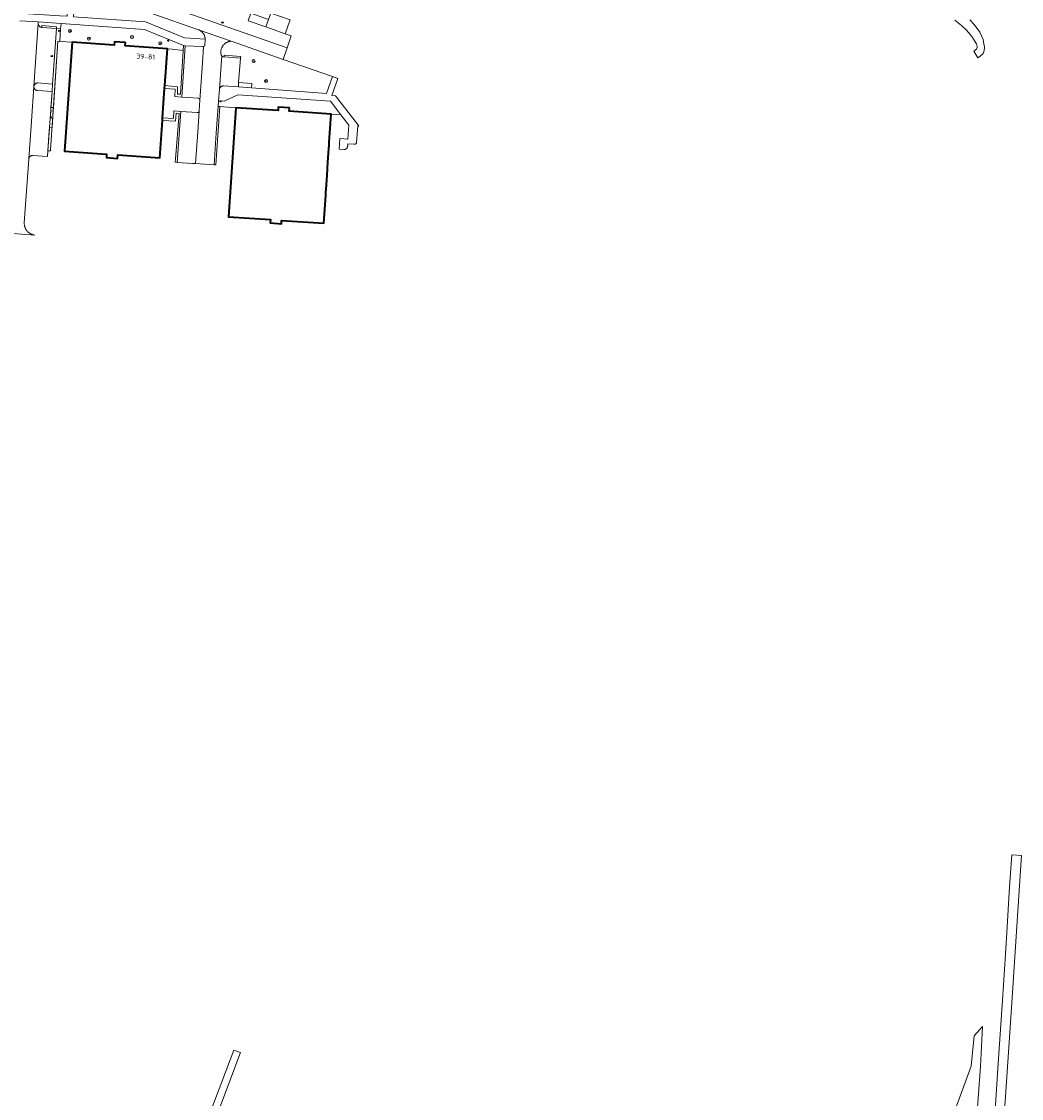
# Model space of a CAD drawing. Header units: metres. Extents: x 152610 to 160096, y 456114 to 462495.
# Tile 888 of 938: x 158220 to 158488, y 461089 to 461378. Entities that reach past the tile are written whole.
import ezdxf
from ezdxf.enums import TextEntityAlignment as Align

# ---------------------------------------------------------------- set-up
doc = ezdxf.new("R2010")
doc.units = ezdxf.units.M
doc.header["$LTSCALE"] = 0.5
doc.layers.get('0').update_dxf_attribs({"linetype": 'CONTINUOUS'})
for name, color, linetype, lineweight in [('B-PV-GR-BEPLANTING_CULTUUR_BOSPLANTSOEN-GV', 251, 'CONTINUOUS', 18), ('B-PV-GR-BOOM-S', 251, 'CONTINUOUS', 25), ('B-PV-GR-HAAG-GV', 251, 'CONTINUOUS', 13), ('B-PV-IE-MEUBILAIR-S', 251, 'CONTINUOUS', 25), ('B-PV-OG-BEBOUWING-GV', 6, 'CONTINUOUS', 35), ('B-PV-OG-BEBOUWING-T18', 1, 'CONTINUOUS', 18), ('B-PV-OG-TERREIN_BEGROEID-GV', 251, 'CONTINUOUS', 18), ('B-PV-OG-TERREIN_OEVER-GV', 251, 'CONTINUOUS', 18), ('B-PV-VH-GESLOTENVERHARDING_ASFALT-GV', 251, 'CONTINUOUS', 18), ('B-PV-VH-ONVERHARD_ZAND-GV', 251, 'CONTINUOUS', 18), ('B-PV-VH-OPENVERHARDING_BETONSTRAATSTEEN-GV', 251, 'CONTINUOUS', 18), ('B-PV-VH-OPENVERHARDING_TEGEL-GV', 251, 'CONTINUOUS', 18)]:
    doc.layers.add(name, color=color, linetype=linetype, lineweight=lineweight)
doc.styles.add('NLCS-ISO', font='NLCS-ISO.ttf')
doc.styles.add('NLCS-ISO-M750-T18', font='NLCS-ISO.ttf', dxfattribs={"height": 1.35})

# ---------------------------------------------------------------- blocks, each defined once
blk = doc.blocks.new('SIE-MEUBILAIR_PAAL_LICHTMAST-SO')
for points in [[(-0.6, 0), (-1, 0)], [(-0.7, 0.7), (-0.4, 0.4)], [(0, 1), (0, 0.6)], [(0.4, 0.4), (0.7, 0.7)], [(1, 0), (0.6, 0)], [(-0.7, -0.7), (-0.4, -0.4)], [(0, -0.6), (0, -1)], [(0.4, -0.4), (0.7, -0.7)]]:
    blk.add_lwpolyline(points)
blk.add_circle((0, 0), 0.5)
blk = doc.blocks.new('SIE-MEUBILAIR_PUT_RIOOLPUT-SO')
blk.add_ellipse((0, 0), major_axis=(1.25, 0), ratio=0.54)
at = {"style": 'NLCS-ISO'}
blk.add_text('ri', height=0.75, dxfattribs=at).set_placement((0, 0.1), align=Align.MIDDLE_CENTER)
blk = doc.blocks.new('SGR-BOOM_GBKN-SO')
at = {"linetype": 'ByBlock', "lineweight": 18}
h = blk.add_hatch(color=0, dxfattribs=at)
h.dxf.hatch_style = 1
edge = h.paths.add_edge_path()
edge.add_arc((0, 0), 0.25, 0, 360)
at = {"color": 0, "linetype": 'ByBlock', "lineweight": 18}
for radius in [2, 0.25]:
    blk.add_circle((0, 0), radius, dxfattribs=at)
at = {"color": 0, "linetype": 'ByBlock', "lineweight": 18, "style": 'NLCS-ISO'}
blk.add_attdef('SOORT', (2.5, 0), '', height=1.5, dxfattribs=at)

msp = doc.modelspace()

# ---------------------------------------------------------------- linework, layer by layer
at = {"layer": 'B-PV-GR-BEPLANTING_CULTUUR_BOSPLANTSOEN-GV', "flags": 128}
msp.add_lwpolyline([(158475.464, 461080.526), (158476.696, 461097.646), (158477.291, 461108.322), (158475.044, 461105.866), (158474.262, 461097.663), (158466.502, 461076.491)], dxfattribs=at)
at = {"layer": 'B-PV-GR-HAAG-GV', "flags": 128}
for points in [[(158230.331, 461377.143), (158224.18, 461377.57), (158224.15, 461377.27), (158224.15, 461377.176), (158224.158, 461377.083), (158224.173, 461376.99), (158224.197, 461376.899), (158224.228, 461376.811), (158224.267, 461376.725), (158224.312, 461376.643), (158224.365, 461376.566), (158224.424, 461376.493), (158224.489, 461376.425), (158224.56, 461376.363), (158224.635, 461376.308), (158224.715, 461376.258), (158224.799, 461376.216), (158224.886, 461376.182), (158224.976, 461376.154), (158225.068, 461376.135), (158225.1, 461376.13), (158225.13, 461376.58), (158229.09, 461376.29), (158229.03, 461375.84), (158230.187, 461375.723)], [(158230.187, 461375.723), (158229.03, 461375.84), (158228.02, 461360.94), (158227.89, 461358.94), (158226.78, 461343.054), (158227.441, 461343.042), (158227.45, 461343.17), (158229.46, 461372.4), (158229.957, 461372.366)], [(158263.58, 461371.21), (158263.08, 461371.24), (158262.996, 461369.88), (158262.277, 461358.197), (158261.467, 461358.247), (158261.474, 461360.166), (158258.116, 461360.539), (158258.062, 461359.75), (158260.9, 461359.56), (158260.8, 461357.56), (158262.65, 461357.44)], [(158262.39, 461353.59), (158260.55, 461353.71), (158260.43, 461351.74), (158257.526, 461351.91), (158257.476, 461351.174), (158260.953, 461350.957), (158261.129, 461353.125), (158261.915, 461353.062), (158260.983, 461340.846), (158260.916, 461339.965), (158261.45, 461339.93)], [(158272.88, 461354.898), (158272.41, 461354.905), (158271.91, 461347.88), (158271.32, 461339.27), (158271.797, 461339.237)]]:
    msp.add_lwpolyline(points, close=True, dxfattribs=at)
at = {"layer": 'B-PV-OG-BEBOUWING-GV', "flags": 128}
for points in [[(158247.57, 461372.07), (158244.58, 461372.27), (158244.52, 461371.37), (158233.25, 461372.14), (158231.24, 461342.91), (158242.51, 461342.13), (158242.45, 461341.23), (158245.44, 461341.02), (158245.5, 461341.92), (158256.79, 461341.14), (158257.301, 461348.623), (158257.476, 461351.174), (158257.526, 461351.91), (158258.062, 461359.75), (158258.116, 461360.539), (158258.279, 461362.919), (158258.79, 461370.4), (158247.51, 461371.17)], [(158291.5, 461354.52), (158288.51, 461354.72), (158288.45, 461353.82), (158277.17, 461354.6), (158275.15, 461325.38), (158286.42, 461324.59), (158286.36, 461323.7), (158289.35, 461323.49), (158289.41, 461324.38), (158300.71, 461323.6), (158301.222, 461331.082), (158301.285, 461331.995), (158301.34, 461332.8), (158301.584, 461336.38), (158301.832, 461340.007), (158302.081, 461343.64), (158302.14, 461344.493), (158302.199, 461345.359), (158302.71, 461352.84), (158291.44, 461353.62)]]:
    msp.add_lwpolyline(points, close=True, dxfattribs=at)
at = {"layer": 'B-PV-OG-TERREIN_BEGROEID-GV', "flags": 128}
for points in [[(158233.65, 461378.939), (158252.93, 461377.62), (158263.42, 461373.34), (158268.92, 461372.99), (158268.912, 461373.137), (158268.896, 461373.284), (158268.872, 461373.43), (158268.841, 461373.574), (158268.801, 461373.716), (158268.754, 461373.856), (158268.7, 461373.993), (158268.638, 461374.127), (158268.569, 461374.257), (158268.492, 461374.383), (158268.41, 461374.506), (158268.32, 461374.623), (158268.225, 461374.735), (158268.123, 461374.842), (158268.016, 461374.944), (158267.904, 461375.039), (158267.786, 461375.128), (158267.664, 461375.211), (158267.538, 461375.287), (158267.407, 461375.356), (158267.273, 461375.418), (158267.17, 461375.46), (158254.859, 461379.773)], [(158482.087, 461069.837), (158484.977, 461111.978), (158484.982, 461111.989), (158487.454, 461150.162), (158487.715, 461154.173), (158485.09, 461154.341), (158484.553, 461145.786), (158483.799, 461133.539), (158483.425, 461127.758), (158482.623, 461115.368), (158481.491, 461098.398), (158480.031, 461076.122)]]:
    msp.add_lwpolyline(points, dxfattribs=at)
for points in [[(158285.91, 461378.25), (158281.19, 461379.9), (158280.43, 461377.88), (158285.18, 461376.24)], [(158252.68, 461375.59), (158230.331, 461377.143), (158230.187, 461375.723), (158229.957, 461372.366), (158233.25, 461372.14), (158244.52, 461371.37), (158244.58, 461372.27), (158247.57, 461372.07), (158247.51, 461371.17), (158258.79, 461370.4), (158260.086, 461370.312), (158262.996, 461369.88), (158263.08, 461371.24)], [(158289.828, 461367.541), (158275.91, 461372.41), (158275.757, 461372.398), (158275.604, 461372.379), (158275.453, 461372.352), (158275.303, 461372.316), (158275.155, 461372.273), (158275.01, 461372.223), (158274.868, 461372.165), (158274.728, 461372.099), (158274.593, 461372.027), (158274.461, 461371.947), (158274.334, 461371.861), (158274.211, 461371.768), (158274.093, 461371.669), (158273.981, 461371.564), (158273.874, 461371.454), (158273.773, 461371.337), (158273.678, 461371.216), (158273.59, 461371.09), (158273.508, 461370.96), (158273.434, 461370.826), (158273.366, 461370.687), (158273.306, 461370.546), (158273.253, 461370.402), (158273.207, 461370.255), (158273.169, 461370.105), (158273.14, 461369.955), (158273.118, 461369.802), (158273.104, 461369.649), (158273.097, 461369.495), (158273.099, 461369.342), (158273.109, 461369.188), (158273.11, 461369.18), (158273.11, 461369.163), (158273.11, 461369.147), (158273.11, 461369.13), (158273.111, 461369.113), (158273.111, 461369.097), (158273.113, 461369.08), (158273.114, 461369.064), (158273.116, 461369.047), (158273.118, 461369.031), (158273.12, 461369.014), (158273.122, 461368.998), (158273.125, 461368.981), (158273.128, 461368.965), (158273.132, 461368.949), (158273.135, 461368.932), (158273.139, 461368.916), (158273.144, 461368.9), (158273.148, 461368.884), (158273.153, 461368.868), (158273.158, 461368.852), (158273.163, 461368.837), (158273.169, 461368.821), (158273.175, 461368.805), (158273.181, 461368.79), (158273.188, 461368.775), (158273.194, 461368.759), (158273.201, 461368.744), (158273.208, 461368.729), (158273.216, 461368.714), (158273.224, 461368.699), (158273.232, 461368.685), (158273.24, 461368.67), (158273.248, 461368.656), (158273.257, 461368.642), (158273.266, 461368.628), (158273.275, 461368.614), (158273.285, 461368.6), (158273.294, 461368.587), (158273.304, 461368.573), (158273.315, 461368.56), (158273.325, 461368.547), (158273.335, 461368.534), (158273.346, 461368.522), (158273.357, 461368.509), (158273.369, 461368.497), (158273.38, 461368.485), (158273.392, 461368.473), (158273.404, 461368.461), (158273.416, 461368.449), (158273.429, 461368.437), (158273.442, 461368.426), (158273.455, 461368.415), (158273.468, 461368.404), (158273.481, 461368.393), (158273.494, 461368.383), (158273.508, 461368.372), (158273.522, 461368.363), (158273.536, 461368.353), (158273.55, 461368.343), (158273.565, 461368.334), (158273.579, 461368.325), (158273.594, 461368.316), (158273.609, 461368.308), (158273.623, 461368.3), (158273.639, 461368.292), (158273.654, 461368.284), (158273.669, 461368.277), (158273.685, 461368.27), (158273.7, 461368.263), (158273.716, 461368.256), (158273.732, 461368.25), (158273.748, 461368.244), (158273.764, 461368.238), (158273.78, 461368.233), (158273.796, 461368.228), (158273.813, 461368.223), (158273.829, 461368.218), (158273.846, 461368.214), (158273.862, 461368.21), (158273.879, 461368.206), (158273.896, 461368.203), (158273.913, 461368.2), (158273.929, 461368.197), (158273.946, 461368.194), (158273.963, 461368.192), (158273.98, 461368.19), (158274.01, 461368.64), (158278.46, 461368.35), (158278.43, 461367.9), (158277.899, 461361.337), (158281.389, 461361.077), (158281.3, 461359.88), (158301.45, 461358.38), (158303.046, 461362.918)], [(158302.47, 461356.36), (158277.72, 461358.05), (158273.99, 461356.32), (158272.52, 461356.45), (158272.41, 461354.905), (158272.88, 461354.898), (158277.17, 461354.6), (158288.45, 461353.82), (158288.51, 461354.72), (158291.5, 461354.52), (158291.44, 461353.62), (158302.71, 461352.84), (158304.007, 461352.752), (158305.328, 461352.656), (158304.744, 461353.412)]]:
    msp.add_lwpolyline(points, close=True, dxfattribs=at)
at = {"layer": 'B-PV-OG-TERREIN_OEVER-GV', "flags": 128}
msp.add_lwpolyline([(158469.878, 461378.088), (158471.674, 461376.658), (158473.018, 461375.33), (158474.433, 461373.69), (158475.641, 461371.753), (158475.871, 461371.026), (158475.873, 461370.713), (158475.668, 461370.244), (158474.959, 461369.753), (158476.063, 461367.99), (158476.668, 461368.41), (158477.237, 461368.899), (158477.53, 461369.3), (158477.734, 461369.943), (158477.834, 461370.707), (158477.784, 461370.99), (158477.673, 461371.609), (158477.457, 461372.892), (158476.526, 461374.812), (158475.004, 461376.868), (158473.869, 461378.128)], dxfattribs=at)
at = {"layer": 'B-PV-VH-GESLOTENVERHARDING_ASFALT-GV', "flags": 128}
for points in [[(158251.931, 461384.295), (158290.902, 461370.662), (158292, 461373.861), (158290.36, 461374.42), (158285.18, 461376.24), (158280.43, 461377.88)], [(158254.859, 461379.773), (158267.17, 461375.46), (158275.91, 461372.41), (158289.828, 461367.541), (158290.902, 461370.662), (158251.931, 461384.295)]]:
    msp.add_lwpolyline(points, dxfattribs=at)
at = {"layer": 'B-PV-VH-ONVERHARD_ZAND-GV', "flags": 128}
for points in [[(158230.331, 461377.143), (158224.18, 461377.57), (158224.15, 461377.27), (158224.15, 461377.176), (158224.158, 461377.083), (158224.173, 461376.99), (158224.197, 461376.899), (158224.228, 461376.811), (158224.267, 461376.725), (158224.312, 461376.643), (158224.365, 461376.566), (158224.424, 461376.493), (158224.489, 461376.425), (158224.56, 461376.363), (158224.635, 461376.308), (158224.715, 461376.258), (158224.799, 461376.216), (158224.886, 461376.182), (158224.976, 461376.154), (158225.068, 461376.135), (158225.1, 461376.13), (158225.13, 461376.58), (158229.09, 461376.29), (158229.03, 461375.84), (158230.187, 461375.723)], [(158227.89, 461358.94), (158227.59, 461354.649), (158228.236, 461354.604), (158229.46, 461372.4), (158229.957, 461372.366), (158230.187, 461375.723), (158229.03, 461375.84), (158228.02, 461360.94)], [(158263.58, 461371.21), (158263.08, 461371.24), (158262.996, 461369.88), (158262.277, 461358.197), (158261.467, 461358.247), (158261.474, 461360.166), (158258.116, 461360.539), (158258.062, 461359.75), (158260.9, 461359.56), (158260.8, 461357.56), (158262.65, 461357.44)], [(158228.173, 461353.687), (158227.526, 461353.733), (158227.219, 461349.343), (158227.871, 461349.298)], [(158262.39, 461353.59), (158260.55, 461353.71), (158260.43, 461351.74), (158257.526, 461351.91), (158257.476, 461351.174), (158260.953, 461350.957), (158261.129, 461353.125), (158261.915, 461353.062), (158260.983, 461340.846), (158260.916, 461339.965), (158261.45, 461339.93)], [(158272.88, 461354.898), (158272.41, 461354.905), (158271.91, 461347.88), (158271.32, 461339.27), (158271.797, 461339.237)]]:
    msp.add_lwpolyline(points, close=True, dxfattribs=at)
at = {"layer": 'B-PV-VH-OPENVERHARDING_BETONSTRAATSTEEN-GV', "flags": 128}
for points in [[(158286.509, 461379.963), (158285.91, 461378.25), (158285.18, 461376.24), (158290.36, 461374.42), (158291.1, 461376.44), (158291.697, 461378.149)], [(158229.09, 461376.29), (158225.13, 461376.58), (158225.1, 461376.13), (158229.03, 461375.84)], [(158275.91, 461372.41), (158267.17, 461375.46), (158267.273, 461375.418), (158267.407, 461375.356), (158267.538, 461375.287), (158267.664, 461375.211), (158267.786, 461375.128), (158267.904, 461375.039), (158268.016, 461374.944), (158268.123, 461374.842), (158268.225, 461374.735), (158268.32, 461374.623), (158268.41, 461374.506), (158268.492, 461374.383), (158268.569, 461374.257), (158268.638, 461374.127), (158268.7, 461373.993), (158268.754, 461373.856), (158268.801, 461373.716), (158268.841, 461373.574), (158268.872, 461373.43), (158268.896, 461373.284), (158268.912, 461373.137), (158268.92, 461372.99), (158268.83, 461371.2), (158268.675, 461371.084), (158268.5, 461371.001), (158268.21, 461366.49), (158267.53, 461356.64), (158267.53, 461356.63), (158267.33, 461353.73), (158267.325, 461353.665), (158266.93, 461348.13), (158266.37, 461339.61), (158271.32, 461339.27), (158271.91, 461347.88), (158272.41, 461354.905), (158272.52, 461356.45), (158272.73, 461359.46), (158272.735, 461359.53), (158273.19, 461366.12), (158273.38, 461368.485), (158273.369, 461368.497), (158273.357, 461368.509), (158273.346, 461368.522), (158273.335, 461368.534), (158273.325, 461368.547), (158273.315, 461368.56), (158273.304, 461368.573), (158273.294, 461368.587), (158273.285, 461368.6), (158273.275, 461368.614), (158273.266, 461368.628), (158273.257, 461368.642), (158273.248, 461368.656), (158273.24, 461368.67), (158273.232, 461368.685), (158273.224, 461368.699), (158273.216, 461368.714), (158273.208, 461368.729), (158273.201, 461368.744), (158273.194, 461368.759), (158273.188, 461368.775), (158273.181, 461368.79), (158273.175, 461368.805), (158273.169, 461368.821), (158273.163, 461368.837), (158273.158, 461368.852), (158273.153, 461368.868), (158273.148, 461368.884), (158273.144, 461368.9), (158273.139, 461368.916), (158273.135, 461368.932), (158273.132, 461368.949), (158273.128, 461368.965), (158273.125, 461368.981), (158273.122, 461368.998), (158273.12, 461369.014), (158273.118, 461369.031), (158273.116, 461369.047), (158273.114, 461369.064), (158273.113, 461369.08), (158273.111, 461369.097), (158273.111, 461369.113), (158273.11, 461369.13), (158273.11, 461369.147), (158273.11, 461369.163), (158273.11, 461369.18), (158273.109, 461369.188), (158273.099, 461369.342), (158273.097, 461369.495), (158273.104, 461369.649), (158273.118, 461369.802), (158273.14, 461369.955), (158273.169, 461370.105), (158273.207, 461370.255), (158273.253, 461370.402), (158273.306, 461370.546), (158273.366, 461370.687), (158273.434, 461370.826), (158273.508, 461370.96), (158273.59, 461371.09), (158273.678, 461371.216), (158273.773, 461371.337), (158273.874, 461371.454), (158273.981, 461371.564), (158274.093, 461371.669), (158274.211, 461371.768), (158274.334, 461371.861), (158274.461, 461371.947), (158274.593, 461372.027), (158274.728, 461372.099), (158274.868, 461372.165), (158275.01, 461372.223), (158275.155, 461372.273), (158275.303, 461372.316), (158275.453, 461372.352), (158275.604, 461372.379), (158275.757, 461372.398)], [(158281.389, 461361.077), (158277.899, 461361.337), (158277.81, 461360.14), (158281.3, 461359.88)]]:
    msp.add_lwpolyline(points, close=True, dxfattribs=at)
msp.add_lwpolyline([(158212.461, 461321.205), (158223.286, 461320.454), (158223.184, 461320.466), (158223.027, 461320.49), (158222.872, 461320.523), (158222.718, 461320.563), (158222.567, 461320.61), (158222.418, 461320.665), (158222.272, 461320.728), (158222.13, 461320.798), (158221.991, 461320.875), (158221.856, 461320.959), (158221.726, 461321.049), (158221.601, 461321.146), (158221.48, 461321.25), (158221.365, 461321.359), (158221.255, 461321.474), (158221.152, 461321.594), (158221.054, 461321.719), (158220.963, 461321.849), (158220.879, 461321.984), (158220.802, 461322.122), (158220.731, 461322.264), (158220.668, 461322.41), (158220.613, 461322.558), (158220.565, 461322.71), (158220.524, 461322.863), (158220.491, 461323.018), (158220.467, 461323.175), (158220.45, 461323.333), (158220.441, 461323.491), (158220.44, 461323.65), (158220.448, 461323.766), (158221.65, 461340.84), (158221.651, 461340.856), (158222.36, 461351.02), (158223, 461360.25), (158224.15, 461377.27), (158224.18, 461377.57), (158219.21, 461377.89)], dxfattribs=at)
at = {"layer": 'B-PV-VH-OPENVERHARDING_TEGEL-GV', "flags": 128}
for points in [[(158219.21, 461377.89), (158224.18, 461377.57), (158230.331, 461377.143), (158252.68, 461375.59), (158263.08, 461371.24), (158263.58, 461371.21), (158268.14, 461370.95), (158268.322, 461370.958), (158268.5, 461371.001), (158268.675, 461371.084), (158268.83, 461371.2), (158268.92, 461372.99), (158263.42, 461373.34), (158252.93, 461377.62), (158233.65, 461378.939), (158234.05, 461384.825), (158232.239, 461385.279), (158231.888, 461379.084), (158229.987, 461379.196), (158214.51, 461380.18)], [(158271.513, 461083.012), (158278.378, 461101.353), (158276.636, 461101.978), (158270.156, 461084.99)]]:
    msp.add_lwpolyline(points, dxfattribs=at)
for points in [[(158229.03, 461375.84), (158225.1, 461376.13), (158225.068, 461376.135), (158224.976, 461376.154), (158224.886, 461376.182), (158224.799, 461376.216), (158224.715, 461376.258), (158224.635, 461376.308), (158224.56, 461376.363), (158224.489, 461376.425), (158224.424, 461376.493), (158224.365, 461376.566), (158224.312, 461376.643), (158224.267, 461376.725), (158224.228, 461376.811), (158224.197, 461376.899), (158224.173, 461376.99), (158224.158, 461377.083), (158224.15, 461377.176), (158224.15, 461377.27), (158223, 461360.25), (158222.36, 461351.02), (158221.651, 461340.856), (158221.673, 461341.005), (158221.696, 461341.091), (158221.728, 461341.175), (158221.766, 461341.255), (158221.812, 461341.332), (158221.864, 461341.405), (158221.922, 461341.472), (158221.987, 461341.534), (158222.056, 461341.59), (158222.131, 461341.64), (158222.209, 461341.682), (158222.291, 461341.718), (158222.376, 461341.746), (158222.463, 461341.766), (158222.552, 461341.779), (158222.641, 461341.783), (158222.73, 461341.78), (158226.67, 461341.48), (158226.78, 461343.054), (158227.15, 461348.352), (158227.219, 461349.343), (158227.526, 461353.733), (158227.59, 461354.649), (158227.89, 461358.94), (158223.95, 461359.2), (158223.932, 461359.202), (158223.842, 461359.214), (158223.755, 461359.234), (158223.669, 461359.262), (158223.587, 461359.297), (158223.507, 461359.34), (158223.432, 461359.39), (158223.362, 461359.446), (158223.297, 461359.508), (158223.237, 461359.575), (158223.184, 461359.648), (158223.137, 461359.725), (158223.098, 461359.806), (158223.065, 461359.889), (158223.041, 461359.976), (158223.024, 461360.064), (158223.015, 461360.154), (158223.014, 461360.244), (158223.021, 461360.334), (158223.036, 461360.422), (158223.059, 461360.509), (158223.089, 461360.594), (158223.127, 461360.676), (158223.172, 461360.754), (158223.224, 461360.827), (158223.282, 461360.896), (158223.346, 461360.959), (158223.415, 461361.017), (158223.489, 461361.068), (158223.567, 461361.112), (158223.649, 461361.149), (158223.734, 461361.179), (158223.821, 461361.201), (158223.91, 461361.215), (158224, 461361.222), (158224.09, 461361.22), (158228.02, 461360.94)], [(158268.14, 461370.95), (158263.58, 461371.21), (158262.65, 461357.44), (158267.03, 461357.17), (158267.04, 461357.169), (158267.049, 461357.168), (158267.059, 461357.166), (158267.069, 461357.165), (158267.078, 461357.163), (158267.088, 461357.161), (158267.097, 461357.159), (158267.106, 461357.157), (158267.116, 461357.155), (158267.125, 461357.152), (158267.135, 461357.15), (158267.144, 461357.147), (158267.153, 461357.144), (158267.162, 461357.141), (158267.171, 461357.137), (158267.18, 461357.134), (158267.189, 461357.13), (158267.198, 461357.126), (158267.207, 461357.122), (158267.216, 461357.118), (158267.225, 461357.114), (158267.233, 461357.11), (158267.242, 461357.105), (158267.25, 461357.1), (158267.259, 461357.095), (158267.267, 461357.09), (158267.275, 461357.085), (158267.283, 461357.08), (158267.291, 461357.074), (158267.299, 461357.069), (158267.307, 461357.063), (158267.315, 461357.057), (158267.323, 461357.051), (158267.33, 461357.045), (158267.337, 461357.039), (158267.345, 461357.033), (158267.352, 461357.026), (158267.359, 461357.019), (158267.366, 461357.013), (158267.373, 461357.006), (158267.38, 461356.999), (158267.383, 461356.995), (158267.386, 461356.992), (158267.393, 461356.984), (158267.399, 461356.977), (158267.405, 461356.97), (158267.411, 461356.962), (158267.417, 461356.954), (158267.423, 461356.947), (158267.429, 461356.939), (158267.434, 461356.931), (158267.44, 461356.923), (158267.445, 461356.915), (158267.45, 461356.906), (158267.455, 461356.898), (158267.46, 461356.89), (158267.464, 461356.881), (158267.469, 461356.872), (158267.473, 461356.864), (158267.477, 461356.855), (158267.481, 461356.846), (158267.485, 461356.837), (158267.489, 461356.828), (158267.493, 461356.819), (158267.496, 461356.81), (158267.499, 461356.801), (158267.503, 461356.792), (158267.505, 461356.783), (158267.508, 461356.773), (158267.511, 461356.764), (158267.513, 461356.755), (158267.516, 461356.745), (158267.518, 461356.736), (158267.52, 461356.726), (158267.521, 461356.717), (158267.523, 461356.707), (158267.525, 461356.698), (158267.526, 461356.688), (158267.527, 461356.678), (158267.528, 461356.669), (158267.529, 461356.659), (158267.529, 461356.649), (158267.53, 461356.64), (158268.21, 461366.49), (158268.5, 461371.001), (158268.322, 461370.958)], [(158273.392, 461368.473), (158273.38, 461368.485), (158273.19, 461366.12), (158272.735, 461359.53), (158272.767, 461359.664), (158272.796, 461359.75), (158272.832, 461359.833), (158272.876, 461359.913), (158272.926, 461359.989), (158272.983, 461360.059), (158273.046, 461360.125), (158273.115, 461360.185), (158273.188, 461360.238), (158273.266, 461360.285), (158273.347, 461360.325), (158273.432, 461360.358), (158273.52, 461360.382), (158273.609, 461360.4), (158273.699, 461360.409), (158273.79, 461360.41), (158277.81, 461360.14), (158277.899, 461361.337), (158278.43, 461367.9), (158273.98, 461368.19), (158273.963, 461368.192), (158273.946, 461368.194), (158273.929, 461368.197), (158273.913, 461368.2), (158273.896, 461368.203), (158273.879, 461368.206), (158273.862, 461368.21), (158273.846, 461368.214), (158273.829, 461368.218), (158273.813, 461368.223), (158273.796, 461368.228), (158273.78, 461368.233), (158273.764, 461368.238), (158273.748, 461368.244), (158273.732, 461368.25), (158273.716, 461368.256), (158273.7, 461368.263), (158273.685, 461368.27), (158273.669, 461368.277), (158273.654, 461368.284), (158273.639, 461368.292), (158273.623, 461368.3), (158273.609, 461368.308), (158273.594, 461368.316), (158273.579, 461368.325), (158273.565, 461368.334), (158273.55, 461368.343), (158273.536, 461368.353), (158273.522, 461368.363), (158273.508, 461368.372), (158273.494, 461368.383), (158273.481, 461368.393), (158273.468, 461368.404), (158273.455, 461368.415), (158273.442, 461368.426), (158273.429, 461368.437), (158273.416, 461368.449), (158273.404, 461368.461)], [(158278.46, 461368.35), (158274.01, 461368.64), (158273.98, 461368.19), (158278.43, 461367.9)], [(158310.13, 461349.67), (158309.529, 461350.448), (158309.092, 461351.014), (158303.87, 461357.77), (158302.89, 461357.84), (158304.464, 461362.422), (158303.046, 461362.918), (158301.45, 461358.38), (158281.3, 461359.88), (158277.81, 461360.14), (158273.79, 461360.41), (158273.699, 461360.409), (158273.609, 461360.4), (158273.52, 461360.382), (158273.432, 461360.358), (158273.347, 461360.325), (158273.266, 461360.285), (158273.188, 461360.238), (158273.115, 461360.185), (158273.046, 461360.125), (158272.983, 461360.059), (158272.926, 461359.989), (158272.876, 461359.913), (158272.832, 461359.833), (158272.796, 461359.75), (158272.767, 461359.664), (158272.735, 461359.53), (158272.73, 461359.46), (158272.52, 461356.45), (158273.99, 461356.32), (158277.72, 461358.05), (158302.47, 461356.36), (158304.744, 461353.412), (158305.328, 461352.656), (158307.43, 461349.93), (158307.12, 461346.15), (158305.03, 461346.32), (158304.8, 461343.451), (158306.1, 461343.36), (158306.118, 461343.36), (158306.136, 461343.361), (158306.154, 461343.362), (158306.172, 461343.363), (158306.189, 461343.365), (158306.207, 461343.366), (158306.225, 461343.369), (158306.243, 461343.371), (158306.26, 461343.374), (158306.278, 461343.377), (158306.296, 461343.38), (158306.313, 461343.384), (158306.331, 461343.388), (158306.348, 461343.392), (158306.365, 461343.397), (158306.382, 461343.402), (158306.4, 461343.407), (158306.417, 461343.412), (158306.434, 461343.418), (158306.45, 461343.424), (158306.467, 461343.431), (158306.484, 461343.437), (158306.5, 461343.444), (158306.517, 461343.452), (158306.533, 461343.459), (158306.549, 461343.467), (158306.565, 461343.475), (158306.581, 461343.483), (158306.596, 461343.492), (158306.612, 461343.501), (158306.627, 461343.51), (158306.642, 461343.52), (158306.658, 461343.529), (158306.672, 461343.539), (158306.687, 461343.549), (158306.702, 461343.56), (158306.716, 461343.571), (158306.73, 461343.582), (158306.744, 461343.593), (158306.758, 461343.604), (158306.771, 461343.616), (158306.785, 461343.628), (158306.798, 461343.64), (158306.811, 461343.653), (158306.823, 461343.665), (158306.836, 461343.678), (158306.848, 461343.691), (158306.86, 461343.704), (158306.872, 461343.718), (158306.883, 461343.731), (158306.895, 461343.745), (158306.906, 461343.759), (158306.917, 461343.774), (158306.927, 461343.788), (158306.937, 461343.803), (158306.948, 461343.818), (158306.957, 461343.833), (158306.967, 461343.848), (158306.976, 461343.863), (158306.985, 461343.879), (158306.994, 461343.894), (158307.002, 461343.91), (158307.011, 461343.926), (158307.018, 461343.942), (158307.026, 461343.958), (158307.033, 461343.974), (158307.04, 461343.991), (158307.047, 461344.007), (158307.054, 461344.024), (158307.06, 461344.041), (158307.066, 461344.058), (158307.071, 461344.075), (158307.077, 461344.092), (158307.082, 461344.109), (158307.086, 461344.126), (158307.091, 461344.144), (158307.095, 461344.161), (158307.099, 461344.179), (158307.102, 461344.196), (158307.105, 461344.214), (158307.108, 461344.232), (158307.111, 461344.249), (158307.113, 461344.267), (158307.12, 461344.38), (158307.15, 461344.87), (158308.88, 461344.79), (158308.979, 461344.783), (158309.075, 461344.8), (158309.137, 461344.819), (158309.197, 461344.846), (158309.253, 461344.88), (158309.304, 461344.92), (158309.35, 461344.966), (158309.39, 461345.018), (158309.424, 461345.074), (158309.45, 461345.133), (158309.469, 461345.196), (158309.48, 461345.26), (158309.83, 461349.69)], [(158224.09, 461361.22), (158224, 461361.222), (158223.91, 461361.215), (158223.821, 461361.201), (158223.734, 461361.179), (158223.649, 461361.149), (158223.567, 461361.112), (158223.489, 461361.068), (158223.415, 461361.017), (158223.346, 461360.959), (158223.282, 461360.896), (158223.224, 461360.827), (158223.172, 461360.754), (158223.127, 461360.676), (158223.089, 461360.594), (158223.059, 461360.509), (158223.036, 461360.422), (158223.021, 461360.334), (158223.014, 461360.244), (158223.015, 461360.154), (158223.024, 461360.064), (158223.041, 461359.976), (158223.065, 461359.889), (158223.098, 461359.806), (158223.137, 461359.725), (158223.184, 461359.648), (158223.237, 461359.575), (158223.297, 461359.508), (158223.362, 461359.446), (158223.432, 461359.39), (158223.507, 461359.34), (158223.587, 461359.297), (158223.669, 461359.262), (158223.755, 461359.234), (158223.842, 461359.214), (158223.932, 461359.202), (158223.95, 461359.2), (158227.89, 461358.94), (158228.02, 461360.94)], [(158260.9, 461359.56), (158258.062, 461359.75), (158257.526, 461351.91), (158260.43, 461351.74), (158260.55, 461353.71), (158262.39, 461353.59), (158266.74, 461353.3), (158266.8, 461353.288), (158266.861, 461353.285), (158266.923, 461353.289), (158266.983, 461353.301), (158267.041, 461353.321), (158267.096, 461353.348), (158267.147, 461353.382), (158267.193, 461353.423), (158267.233, 461353.469), (158267.267, 461353.52), (158267.295, 461353.575), (158267.325, 461353.665), (158267.33, 461353.73), (158267.53, 461356.63), (158267.53, 461356.64), (158267.529, 461356.649), (158267.529, 461356.659), (158267.528, 461356.669), (158267.527, 461356.678), (158267.526, 461356.688), (158267.525, 461356.698), (158267.523, 461356.707), (158267.521, 461356.717), (158267.52, 461356.726), (158267.518, 461356.736), (158267.516, 461356.745), (158267.513, 461356.755), (158267.511, 461356.764), (158267.508, 461356.773), (158267.505, 461356.783), (158267.503, 461356.792), (158267.499, 461356.801), (158267.496, 461356.81), (158267.493, 461356.819), (158267.489, 461356.828), (158267.485, 461356.837), (158267.481, 461356.846), (158267.477, 461356.855), (158267.473, 461356.864), (158267.469, 461356.872), (158267.464, 461356.881), (158267.46, 461356.89), (158267.455, 461356.898), (158267.45, 461356.906), (158267.445, 461356.915), (158267.44, 461356.923), (158267.434, 461356.931), (158267.429, 461356.939), (158267.423, 461356.947), (158267.417, 461356.954), (158267.411, 461356.962), (158267.405, 461356.97), (158267.399, 461356.977), (158267.393, 461356.984), (158267.386, 461356.992), (158267.383, 461356.995), (158267.38, 461356.999), (158267.373, 461357.006), (158267.366, 461357.013), (158267.359, 461357.019), (158267.352, 461357.026), (158267.345, 461357.033), (158267.337, 461357.039), (158267.33, 461357.045), (158267.323, 461357.051), (158267.315, 461357.057), (158267.307, 461357.063), (158267.299, 461357.069), (158267.291, 461357.074), (158267.283, 461357.08), (158267.275, 461357.085), (158267.267, 461357.09), (158267.259, 461357.095), (158267.25, 461357.1), (158267.242, 461357.105), (158267.233, 461357.11), (158267.225, 461357.114), (158267.216, 461357.118), (158267.207, 461357.122), (158267.198, 461357.126), (158267.189, 461357.13), (158267.18, 461357.134), (158267.171, 461357.137), (158267.162, 461357.141), (158267.153, 461357.144), (158267.144, 461357.147), (158267.135, 461357.15), (158267.125, 461357.152), (158267.116, 461357.155), (158267.106, 461357.157), (158267.097, 461357.159), (158267.088, 461357.161), (158267.078, 461357.163), (158267.069, 461357.165), (158267.059, 461357.166), (158267.049, 461357.168), (158267.04, 461357.169), (158267.03, 461357.17), (158262.65, 461357.44), (158260.8, 461357.56)], [(158228.173, 461353.687), (158228.236, 461354.604), (158227.59, 461354.649), (158227.526, 461353.733)], [(158266.93, 461348.13), (158267.325, 461353.665), (158267.295, 461353.575), (158267.267, 461353.52), (158267.233, 461353.469), (158267.193, 461353.423), (158267.147, 461353.382), (158267.096, 461353.348), (158267.041, 461353.321), (158266.983, 461353.301), (158266.923, 461353.289), (158266.861, 461353.285), (158266.8, 461353.288), (158266.74, 461353.3), (158262.39, 461353.59), (158261.45, 461339.93), (158265.54, 461339.664), (158266.37, 461339.61)]]:
    msp.add_lwpolyline(points, close=True, dxfattribs=at)

# ---------------------------------------------------------------- block references
at = {"layer": 'B-PV-GR-BOOM-S', "xscale": 0.2, "yscale": 0.2, "zscale": 0.2}
for p in [(158232.672, 461375.164), (158249.311, 461373.533), (158237.763, 461373.095), (158256.893, 461371.878), (158281.9, 461367.1), (158285.26, 461361.72)]:
    msp.add_blockref('SGR-BOOM_GBKN-SO', p, dxfattribs=at)
at = {"layer": 'B-PV-IE-MEUBILAIR-S', "xscale": 0.2, "yscale": 0.2, "zscale": 0.2}
for name, p in [('SIE-MEUBILAIR_PUT_RIOOLPUT-SO', (158273.57, 461377.41)), ('SIE-MEUBILAIR_PAAL_LICHTMAST-SO', (158229.773, 461375.206)), ('SIE-MEUBILAIR_PAAL_LICHTMAST-SO', (158258.995, 461372.576)), ('SIE-MEUBILAIR_PUT_RIOOLPUT-SO', (158227.807, 461368.422)), ('SIE-MEUBILAIR_PAAL_LICHTMAST-SO', (158273.033, 461356.311)), ('SIE-MEUBILAIR_PAAL_LICHTMAST-SO', (158227.573, 461351.996))]:
    msp.add_blockref(name, p, dxfattribs=at)

# ---------------------------------------------------------------- texts
at = {"layer": 'B-PV-OG-BEBOUWING-T18', "style": 'NLCS-ISO-M750-T18'}
msp.add_text('39-81', height=1.35, rotation=356.1, dxfattribs=at).set_placement((158252.98, 461368.291), align=Align.MIDDLE)

doc.saveas('drawing.dxf')
